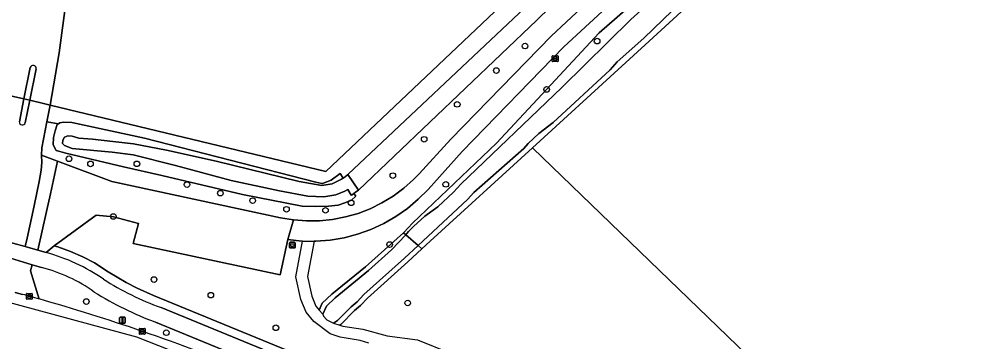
# Model space of a CAD drawing. Extents: x 162722 to 165104, y 384719 to 386284.
# Drawn here: x 163146.5 to 163314.1, y 385385.9 to 385442.3 of the extents above; entities that cross this region are included whole.
import ezdxf

# ---------------------------------------------------------------- set-up
doc = ezdxf.new("R2010")
doc.units = 0
for name, color, linetype in [('IMGEO_Afvalbak', 7, 'Continuous'), ('IMGEO_Berm_groen', 7, 'Continuous'), ('IMGEO_Boom', 7, 'Continuous'), ('IMGEO_Erf', 7, 'Continuous'), ('IMGEO_Fietspad_gesloten', 7, 'Continuous'), ('IMGEO_Groenvoorziening', 7, 'Continuous'), ('IMGEO_Kolk', 7, 'Continuous'), ('IMGEO_Lichtmast', 7, 'Continuous'), ('IMGEO_Loofbos', 7, 'Continuous'), ('IMGEO_Oever', 7, 'Continuous'), ('IMGEO_Rijbaan_lokaal_gesloten', 7, 'Continuous'), ('IMGEO_Rijbaan_lokaal_halfverhard', 7, 'Continuous'), ('IMGEO_Rijbaan_lokaal_open', 7, 'Continuous'), ('IMGEO_Rioolput', 7, 'Continuous'), ('IMGEO_Verkeerseiland_open', 7, 'Continuous'), ('IMGEO_Waterloop', 7, 'Continuous')]:
    doc.layers.add(name, color=color, linetype=linetype)

msp = doc.modelspace()

# ---------------------------------------------------------------- linework, layer by layer
at = {"layer": 'IMGEO_Afvalbak'}
for p, q in [((163193.76, 385402.4), (163193.76, 385403.2)), ((163193.76, 385403.2), (163193.76, 385402.4)), ((163193.86, 385403.3), (163194.65, 385403.3)), ((163194.65, 385403.3), (163193.86, 385403.3)), ((163194.75, 385403.2), (163194.75, 385402.4)), ((163194.75, 385402.4), (163194.75, 385403.2)), ((163194.65, 385402.3), (163193.86, 385402.3)), ((163193.86, 385402.3), (163194.65, 385402.3))]:
    msp.add_line(p, q, dxfattribs=at)
msp.add_lwpolyline([(163193.9, 385403.01), (163194.61, 385403.01), (163194.46, 385402.54), (163194.05, 385402.54), (163193.9, 385403.01)], dxfattribs=at)
for centre, start, end in [((163193.86, 385403.2), 90, 180), ((163193.86, 385403.2), 90, 180), ((163194.65, 385403.2), 0, 90), ((163194.65, 385403.2), 360, 90), ((163193.86, 385402.4), 180, 270), ((163193.86, 385402.4), 180, 270), ((163194.65, 385402.4), 270, 0), ((163194.65, 385402.4), 270, 0)]:
    msp.add_arc(centre, 0.1, start, end, dxfattribs=at)
at = {"layer": 'IMGEO_Berm_groen'}
for points in [[(163210.31, 385377.46), (163170.01, 385393.96), (163167.14, 385395.24), (163165.18, 385396.26), (163162.04, 385398.11), (163159.68, 385399.68), (163157.64, 385400.76), (163155.48, 385401.7), (163153.28, 385402.47), (163152.59, 385402.66), (163151.21, 385401.49)], [(163150.4, 385398.87), (163148.75, 385399.37), (163148.46, 385398.32), (163149.98, 385393.37)], [(163171.3, 385391.86), (163209.73, 385376.08)], [(163208.61, 385373.57), (163170.33, 385389.34)]]:
    msp.add_lwpolyline(points, dxfattribs=at)
for centre, radius, start, end in [((163142.65, 385369.86), 32.77, 55.4316, 74.8633), ((163143.34, 385371.59), 28.19, 54.687, 75.4827), ((163188.31, 385438.87), 49.99, 237.211, 250.1107), ((163191.73, 385446.5), 61.04, 238.2708, 249.4803), ((163052.22, 385050.31), 356.72, 71.0602, 74.0953), ((163040.12, 385014.13), 394.87, 68.0429, 71.1032)]:
    msp.add_arc(centre, radius, start, end, dxfattribs=at)
at = {"layer": 'IMGEO_Boom'}
for centre in [(163234.94, 385437.6), (163247.54, 385438.46), (163229.93, 385433.31), (163238.71, 385430.01), (163223.08, 385427.4), (163217.3, 385421.3), (163155.21, 385417.89), (163158.97, 385416.99), (163167.08, 385417), (163211.82, 385414.94), (163175.84, 385413.37), (163221.08, 385413.41), (163181.68, 385411.87), (163187.31, 385410.57), (163193.23, 385409.06), (163200.05, 385408.87), (163204.53, 385410.18), (163162.97, 385407.79), (163211.26, 385402.89), (163170.08, 385396.77), (163180, 385394.04), (163158.23, 385392.92), (163214.43, 385392.67), (163172.21, 385387.48), (163191.38, 385388.34)]:
    msp.add_circle(centre, 0.489, dxfattribs=at)
at = {"layer": 'IMGEO_Erf'}
msp.add_lwpolyline([(163073.58, 385552.76), (163075.6, 385549.51), (163144.65, 385452.01), (163150.28, 385447.8), (163154.73, 385445.57), (163153.47, 385436.41), (163151.94, 385427.24), (163200.11, 385415.67), (163278.81, 385490.23), (163289.1, 385500), (163299.35, 385510.04), (163315.49, 385525.45)], dxfattribs=at)
at = {"layer": 'IMGEO_Fietspad_gesloten'}
for points in [[(163151.21, 385401.49), (163149.74, 385401.91), (163147.57, 385402.53), (163145.38, 385403.16), (163139.55, 385404.6), (163139.42, 385404.64)], [(163136.2, 385402.57), (163137.63, 385402.23), (163138.88, 385401.94), (163144.99, 385400.5), (163148.75, 385399.37), (163150.4, 385398.87)], [(163209.73, 385376.08), (163171.3, 385391.86)], [(163170.33, 385389.34), (163208.61, 385373.57)]]:
    msp.add_lwpolyline(points, dxfattribs=at)
for centre, radius, start, end in [((163142.65, 385369.86), 32.77, 55.4316, 74.8633), ((163143.34, 385371.59), 28.19, 54.687, 75.4827), ((163188.31, 385438.87), 49.99, 237.211, 250.1107), ((163191.73, 385446.5), 61.04, 238.2708, 249.4803)]:
    msp.add_arc(centre, radius, start, end, dxfattribs=at)
at = {"layer": 'IMGEO_Groenvoorziening'}
for points in [[(163296.25, 385500), (163237.03, 385442.15), (163205.8, 385412.4), (163205.32, 385412.02), (163205.02, 385411.82), (163205.36, 385411.34), (163204.58, 385410.67), (163203.59, 385410.24), (163202.27, 385409.78), (163200.6, 385409.6), (163198.33, 385409.53), (163195.99, 385409.61), (163185.52, 385411.62), (163171.46, 385414.96), (163164.74, 385416.45), (163154.67, 385418.89), (163152.98, 385419.31), (163152.46, 385420.35), (163152.52, 385421.61), (163152.8, 385422.77), (163153.15, 385423.87), (163153.4, 385424.02), (163151.33, 385424.37), (163150.44, 385419.82), (163150.39, 385418.53), (163153.2, 385417.48), (163162.7, 385413.92), (163192.17, 385407.58), (163194.43, 385407.2), (163196.72, 385407.02), (163199.01, 385407.04), (163201.29, 385407.27), (163203.54, 385407.71), (163205.74, 385408.34), (163207.88, 385409.16), (163209.93, 385410.18), (163211.89, 385411.37), (163213.73, 385412.74), (163215.44, 385414.26), (163216.43, 385415.27), (163221.97, 385421.29), (163239.55, 385439.36), (163304.5, 385500)], [(163278.81, 385490.23), (163200.11, 385415.67), (163151.94, 385427.24), (163151.33, 385424.37), (163153.4, 385424.02), (163153.61, 385424.15), (163154.25, 385424.31), (163155.7, 385424.23), (163168.38, 385421.5), (163198.36, 385413.78), (163198.89, 385413.66), (163199.42, 385413.59), (163199.54, 385413.59), (163201.06, 385414.17), (163202.59, 385415.31), (163203.15, 385414.5), (163203.49, 385414.72), (163203.91, 385415.06), (163203.96, 385415.11), (163234.91, 385444.3)], [(163267.91, 385461.63), (163241.71, 385437.43), (163223.97, 385419.16), (163217.99, 385412.54), (163216.27, 385410.8), (163214.39, 385409.21), (163212.37, 385407.79), (163210.24, 385406.55), (163208, 385405.52), (163205.67, 385404.68), (163203.29, 385404.06), (163200.85, 385403.65), (163198.39, 385403.46), (163198.08, 385403.47), (163196.93, 385397.28), (163197.66, 385393.85), (163198.38, 385392.11), (163198.95, 385391.44), (163199.49, 385392.62), (163201.14, 385394.23), (163207.03, 385399.01), (163213.67, 385404.96), (163213.72, 385405), (163215.28, 385406.64), (163229.93, 385420.61), (163238.71, 385430.01), (163247.88, 385439.91), (163271.25, 385460.29)]]:
    msp.add_lwpolyline(points, dxfattribs=at)
at = {"layer": 'IMGEO_Kolk'}
for p, q in [((163147.77, 385393.39), (163147.77, 385394.25)), ((163147.85, 385394.32), (163148.7, 385394.32)), ((163148.26, 385394.1), (163148.28, 385394.1)), ((163148.77, 385394.25), (163148.77, 385393.39)), ((163148.7, 385393.32), (163147.85, 385393.32)), ((163148.03, 385393.81), (163148.03, 385393.83)), ((163148.07, 385393.86), (163148.47, 385393.86)), ((163148.47, 385393.78), (163148.07, 385393.78)), ((163148.28, 385393.54), (163148.26, 385393.54)), ((163148.51, 385393.83), (163148.51, 385393.81)), ((163167.51, 385387.29), (163167.51, 385388.14)), ((163167.58, 385388.22), (163168.44, 385388.22)), ((163167.77, 385387.71), (163167.77, 385387.72)), ((163167.81, 385387.76), (163168.21, 385387.76)), ((163168.2, 385387.67), (163167.81, 385387.67)), ((163168.02, 385387.44), (163167.99, 385387.44)), ((163168, 385387.99), (163168.02, 385387.99)), ((163168.25, 385387.72), (163168.25, 385387.71)), ((163168.51, 385388.14), (163168.51, 385387.29)), ((163168.44, 385387.21), (163167.58, 385387.21))]:
    msp.add_line(p, q, dxfattribs=at)
for points in [[(163147.77, 385393.39), (163147.77, 385394.25)], [(163147.85, 385394.32), (163148.7, 385394.32)], [(163148.77, 385394.25), (163148.77, 385393.39)], [(163148.7, 385393.32), (163147.85, 385393.32)], [(163167.51, 385387.29), (163167.51, 385388.14)], [(163167.58, 385388.22), (163168.44, 385388.22)], [(163168.51, 385388.14), (163168.51, 385387.29)], [(163168.44, 385387.21), (163167.58, 385387.21)]]:
    msp.add_lwpolyline(points, dxfattribs=at)
for centre, radius, start, end in [((163147.85, 385394.25), 0.0765, 91.552, 178.448), ((163147.85, 385394.25), 0.0765, 91.552, 178.448), ((163148.7, 385394.25), 0.0765, 1.552, 88.448), ((163148.7, 385394.25), 0.0765, 1.552, 88.448), ((163147.85, 385393.4), 0.0765, 181.552, 268.448), ((163147.85, 385393.4), 0.0765, 181.552, 268.448), ((163148.07, 385393.82), 0.0403, 85.8775, 175.7526), ((163148.07, 385393.81), 0.0366, 178.938, 274.7102), ((163148.48, 385393.83), 0.0386, 1.7309, 96.639), ((163148.47, 385393.82), 0.043, 264.8664, 352.4533), ((163148.7, 385393.4), 0.0765, 271.552, 358.448), ((163148.7, 385393.4), 0.0765, 271.552, 358.448), ((163167.58, 385388.14), 0.0765, 91.552, 178.448), ((163167.58, 385388.14), 0.0765, 91.552, 178.448), ((163167.81, 385387.72), 0.0403, 85.8775, 175.7526), ((163167.8, 385387.71), 0.0366, 178.938, 274.7102), ((163168.21, 385387.71), 0.043, 264.8664, 352.4533), ((163168.21, 385387.72), 0.0386, 1.7309, 96.639), ((163168.43, 385388.14), 0.0765, 1.552, 88.448), ((163168.43, 385388.14), 0.0765, 1.552, 88.448), ((163167.58, 385387.29), 0.0765, 181.552, 268.448), ((163167.58, 385387.29), 0.0765, 181.552, 268.448), ((163168.43, 385387.29), 0.0765, 271.552, 358.448), ((163168.43, 385387.29), 0.0765, 271.552, 358.448)]:
    msp.add_arc(centre, radius, start, end, dxfattribs=at)
for centre, major_axis, ratio, start_param, end_param in [((163148.26, 385393.82), (-0.387, 0.002), 0.722429, 4.712389, 7.853982), ((163148.28, 385393.82), (-0.39, 0.002), 0.717154, 1.570796, 4.712389), ((163168, 385387.71), (-0.387, 0.002), 0.722429, 4.712389, 7.853982), ((163168.02, 385387.71), (-0.39, 0.002), 0.717154, 1.570796, 4.712389)]:
    msp.add_ellipse(centre, major_axis=major_axis, ratio=ratio, start_param=start_param, end_param=end_param, dxfattribs=at)
at = {"layer": 'IMGEO_Lichtmast'}
for p, q in [((163164.06, 385389.27), (163164.06, 385390.07)), ((163164.06, 385390.07), (163164.06, 385389.27)), ((163164.16, 385390.17), (163164.95, 385390.17)), ((163164.95, 385390.17), (163164.16, 385390.17)), ((163164.95, 385389.17), (163164.16, 385389.17)), ((163164.16, 385389.17), (163164.95, 385389.17)), ((163165.05, 385390.07), (163165.05, 385389.27)), ((163165.05, 385389.27), (163165.05, 385390.07))]:
    msp.add_line(p, q, dxfattribs=at)
msp.add_lwpolyline([(163164.48, 385390.04), (163164.63, 385390.04), (163164.63, 385389.29), (163164.48, 385389.29), (163164.48, 385390.04)], dxfattribs=at)
for centre, start, end in [((163164.16, 385390.07), 90, 180), ((163164.16, 385390.07), 90, 180), ((163164.16, 385389.27), 180, 270), ((163164.16, 385389.27), 180, 270), ((163164.95, 385390.07), 0, 90), ((163164.95, 385390.07), 360, 90), ((163164.95, 385389.27), 270, 0), ((163164.95, 385389.27), 270, 0)]:
    msp.add_arc(centre, 0.1, start, end, dxfattribs=at)
at = {"layer": 'IMGEO_Loofbos'}
for points in [[(163356.65, 385468.07), (163337.99, 385502.45), (163334.11, 385510.72), (163333.54, 385511.61), (163333.32, 385511.91), (163333.15, 385511.94), (163332.8, 385511.69), (163331.93, 385510.83), (163328.45, 385507.41), (163328.36, 385505.81), (163307.64, 385485.26), (163255.93, 385437.78), (163236.23, 385419.81), (163304.44, 385353.92), (163387.98, 385413.61), (163378.29, 385430.01), (163370.67, 385443.87)], [(163236.23, 385419.81), (163218.33, 385403.49), (163216.9, 385402.16), (163214.45, 385399.87), (163207.38, 385393.52), (163206.19, 385392.21), (163205.1, 385391.36), (163202.72, 385388.92), (163202.54, 385388.81), (163203.1, 385388.62), (163206.59, 385388.07), (163210.84, 385386.91), (163216.14, 385386.23), (163221.88, 385383.91), (163232.86, 385383.36), (163241.89, 385379.93), (163251.99, 385373.34), (163263.57, 385372.23), (163276.69, 385366.7), (163293.05, 385354.34), (163299.05, 385351.21), (163305.08, 385349.52), (163308.4, 385349.94), (163304.44, 385353.92)]]:
    msp.add_lwpolyline(points, close=True, dxfattribs=at)
msp.add_lwpolyline([(163207.6, 385385.62), (163206.11, 385386.12), (163202.63, 385386.67), (163200.86, 385387.26), (163198.04, 385389.43), (163196.66, 385391.05), (163195.74, 385393.26), (163194.89, 385397.26), (163196.05, 385403.49), (163195.93, 385403.49), (163193.47, 385403.75), (163192.11, 385397.58), (163166.44, 385403.06), (163167.35, 385406.57), (163162.96, 385407.76), (163159.94, 385408), (163152.59, 385402.66), (163153.28, 385402.47), (163155.48, 385401.7), (163157.64, 385400.76), (163159.68, 385399.68), (163162.04, 385398.11), (163165.18, 385396.26), (163167.14, 385395.24), (163170.01, 385393.96), (163210.31, 385377.46)], dxfattribs=at)
at = {"layer": 'IMGEO_Oever'}
for points in [[(163322.14, 385506.98), (163298.7, 385485.47), (163283.23, 385471.26), (163271.25, 385460.29), (163247.88, 385439.91), (163238.71, 385430.01), (163229.93, 385420.61), (163215.28, 385406.64), (163213.72, 385405), (163213.67, 385404.96), (163214.11, 385404.58), (163214.28, 385404.84), (163214.55, 385405.16), (163215.42, 385406.04), (163217.42, 385407.87), (163219.69, 385409.47), (163222.46, 385412.06), (163223.71, 385413.46), (163241.39, 385430.32), (163253.43, 385442.24), (163266.19, 385453.8), (163283.98, 385470.16), (163302.15, 385486.94), (163318.47, 385501.36)], [(163265.7, 385448.66), (163255.73, 385438.98), (163251.06, 385434.82), (163249.81, 385433.45), (163239.87, 385424.24), (163237.35, 385422.3), (163235.47, 385420.55), (163234.73, 385419.71), (163225.98, 385411.97), (163224.87, 385410.78), (163217.1, 385403.52), (163216.26, 385402.74), (163216.9, 385402.16), (163218.33, 385403.49), (163236.23, 385419.81), (163255.93, 385437.78), (163307.64, 385485.26)]]:
    msp.add_lwpolyline(points, dxfattribs=at)
for points in [[(163203.96, 385412.51), (163203.43, 385412.25), (163201.86, 385411.56), (163199.74, 385411.23), (163196.96, 385411.35), (163192.01, 385412.26), (163183.57, 385414.06), (163173.81, 385416.72), (163166.43, 385418.6), (163162.78, 385419.02), (163155.74, 385419.69), (163154.41, 385420.19), (163154.09, 385420.56), (163154.12, 385421.12), (163154.44, 385421.67), (163154.99, 385421.88), (163155.74, 385421.83), (163156.95, 385421.51), (163159.29, 385421.3), (163162.86, 385420.88), (163166.5, 385420.49), (163172.27, 385419.41), (163180.95, 385417.47), (163195.45, 385413.91), (163199.39, 385413.21), (163201.21, 385413.49), (163202.87, 385414.33), (163203.04, 385414.42), (163203.15, 385414.5), (163202.59, 385415.31), (163201.06, 385414.17), (163199.54, 385413.59), (163199.42, 385413.59), (163198.89, 385413.66), (163198.36, 385413.78), (163168.38, 385421.5), (163155.7, 385424.23), (163154.25, 385424.31), (163153.61, 385424.15), (163153.4, 385424.02), (163153.15, 385423.87), (163152.8, 385422.77), (163152.52, 385421.61), (163152.46, 385420.35), (163152.98, 385419.31), (163154.67, 385418.89), (163164.74, 385416.45), (163171.46, 385414.96), (163185.52, 385411.62), (163195.99, 385409.61), (163198.33, 385409.53), (163200.6, 385409.6), (163202.27, 385409.78), (163203.59, 385410.24), (163204.58, 385410.67), (163205.36, 385411.34), (163205.02, 385411.82), (163204.7, 385411.6), (163204.55, 385411.52)], [(163211.57, 385401.98), (163214.11, 385404.58), (163213.67, 385404.96), (163207.03, 385399.01), (163201.14, 385394.23), (163199.49, 385392.62), (163198.95, 385391.44), (163199.57, 385390.72), (163200.21, 385392.11), (163201.72, 385393.58), (163207.58, 385398.36)], [(163214.45, 385399.87), (163216.9, 385402.16), (163216.26, 385402.74), (163213.87, 385400.5), (163206.77, 385394.13), (163205.61, 385392.85), (163204.52, 385392), (163202.17, 385389.6), (163201.48, 385389.16), (163202.54, 385388.81), (163202.72, 385388.92), (163205.1, 385391.36), (163206.19, 385392.21), (163207.38, 385393.52)]]:
    msp.add_lwpolyline(points, close=True, dxfattribs=at)
at = {"layer": 'IMGEO_Rijbaan_lokaal_gesloten'}
for points in [[(163046.88, 385578.45), (163052.18, 385571.27), (163053.01, 385571.86), (163069.39, 385548), (163076.77, 385537.55), (163112.11, 385487.52), (163138.95, 385449.42), (163141.97, 385444.78), (163144.01, 385440.61), (163144.37, 385437.6), (163144.74, 385434.44), (163144.61, 385431.59), (163144.21, 385429.1), (163145.51, 385428.79), (163147.33, 385428.36), (163148.43, 385433.87)], [(163149.46, 385433.63), (163148.35, 385428.11), (163150.97, 385427.48), (163151.94, 385427.24), (163153.47, 385436.41), (163154.73, 385445.57), (163150.28, 385447.8), (163144.65, 385452.01), (163075.6, 385549.51), (163073.58, 385552.76)], [(163146.53, 385424.37), (163147.33, 385428.36), (163145.51, 385428.79), (163144.21, 385429.1), (163143.92, 385427.94), (163143.9, 385427.86), (163141.79, 385418.61), (163142.79, 385418.74), (163140.76, 385410.12), (163139.55, 385404.6), (163145.38, 385403.16), (163147.57, 385402.53), (163147.89, 385404), (163149.13, 385409.64), (163150.02, 385413.9), (163150.35, 385415.91), (163150.44, 385417.24), (163150.39, 385418.53)], [(163150.39, 385418.53), (163150.44, 385419.82), (163151.33, 385424.37), (163151.94, 385427.24), (163150.97, 385427.48), (163148.35, 385428.11), (163147.56, 385424.17)], [(163042.54, 385410.67), (163013.5, 385412.98), (163004.02, 385413.78), (163000.64, 385414.05), (162996.33, 385414.38), (162996.16, 385412.35), (162996.16, 385412.35), (163006.36, 385411.87), (163065.08, 385406.64), (163092.74, 385403.99), (163118.12, 385400.01), (163167, 385386.75), (163178.83, 385382.11), (163197.77, 385374.7), (163266.91, 385342.67), (163292.67, 385328.84), (163310.13, 385318.23)], [(163147.1, 385394.18), (163145.79, 385394.53)]]:
    msp.add_lwpolyline(points, dxfattribs=at)
for centre, radius, start, end in [((163148.93, 385433.69), 0.528, 354.2052, 160.1087), ((163147.05, 385424.34), 0.527, 176.0033, 341.8493), ((163065.38, 385097.52), 307.71, 74.0415, 74.5988), ((163052.22, 385050.31), 356.72, 71.0602, 74.0953), ((163040.12, 385014.13), 394.87, 68.0429, 71.1032)]:
    msp.add_arc(centre, radius, start, end, dxfattribs=at)
at = {"layer": 'IMGEO_Rijbaan_lokaal_halfverhard'}
msp.add_lwpolyline([(163304.5, 385500), (163239.55, 385439.36), (163221.97, 385421.29), (163216.43, 385415.27), (163215.44, 385414.26), (163213.73, 385412.74), (163211.89, 385411.37), (163209.93, 385410.18), (163207.88, 385409.16), (163205.74, 385408.34), (163203.54, 385407.71), (163201.29, 385407.27), (163199.01, 385407.04), (163196.72, 385407.02), (163194.43, 385407.2), (163193.47, 385403.75), (163195.93, 385403.49), (163196.05, 385403.49), (163198.08, 385403.47), (163198.39, 385403.46), (163200.85, 385403.65), (163203.29, 385404.06), (163205.67, 385404.68), (163208, 385405.52), (163210.24, 385406.55), (163212.37, 385407.79), (163214.39, 385409.21), (163216.27, 385410.8), (163217.99, 385412.54), (163223.97, 385419.16), (163241.71, 385437.43), (163267.91, 385461.63)], dxfattribs=at)
for points in [[(163153.2, 385417.48), (163150.39, 385418.53), (163150.44, 385417.24), (163150.35, 385415.91), (163150.02, 385413.9), (163149.13, 385409.64), (163147.89, 385404), (163147.57, 385402.53), (163149.74, 385401.91), (163151.3, 385408.66), (163151.99, 385411.74)], [(163194.43, 385407.2), (163192.17, 385407.58), (163162.7, 385413.92), (163153.2, 385417.48), (163151.99, 385411.74), (163151.3, 385408.66), (163149.74, 385401.91), (163151.21, 385401.49), (163152.59, 385402.66), (163159.94, 385408), (163162.96, 385407.76), (163167.35, 385406.57), (163166.44, 385403.06), (163192.11, 385397.58), (163193.47, 385403.75)]]:
    msp.add_lwpolyline(points, close=True, dxfattribs=at)
at = {"layer": 'IMGEO_Rijbaan_lokaal_open'}
for points in [[(163148.75, 385399.37), (163144.99, 385400.5), (163138.88, 385401.94), (163137.63, 385402.23), (163137.17, 385400.17), (163133.04, 385397.83)], [(163149.98, 385393.37), (163148.46, 385398.32), (163148.75, 385399.37)], [(163145.79, 385394.53), (163147.1, 385394.18)]]:
    msp.add_lwpolyline(points, dxfattribs=at)
msp.add_arc((163065.38, 385097.52), 307.71, 74.0415, 74.5988, dxfattribs=at)
at = {"layer": 'IMGEO_Rioolput'}
for p, q in [((163239.71, 385434.97), (163239.71, 385435.82)), ((163239.78, 385435.89), (163240.63, 385435.89)), ((163240.63, 385434.89), (163239.78, 385434.89)), ((163239.96, 385435.39), (163239.96, 385435.4)), ((163240.4, 385435.35), (163240, 385435.35)), ((163240.01, 385435.44), (163240.4, 385435.44)), ((163240.19, 385435.67), (163240.22, 385435.67)), ((163240.22, 385435.11), (163240.19, 385435.11)), ((163240.45, 385435.4), (163240.45, 385435.39)), ((163240.71, 385435.82), (163240.71, 385434.97))]:
    msp.add_line(p, q, dxfattribs=at)
for points in [[(163239.71, 385434.97), (163239.71, 385435.82)], [(163239.78, 385435.89), (163240.63, 385435.89)], [(163240.63, 385434.89), (163239.78, 385434.89)], [(163240.71, 385435.82), (163240.71, 385434.97)]]:
    msp.add_lwpolyline(points, dxfattribs=at)
for centre, radius, start, end in [((163239.78, 385435.82), 0.0765, 91.552, 178.448), ((163239.78, 385435.82), 0.0765, 91.552, 178.448), ((163239.78, 385434.97), 0.0765, 181.552, 268.448), ((163239.78, 385434.97), 0.0765, 181.552, 268.448), ((163240, 385435.4), 0.0403, 85.8775, 175.7526), ((163240, 385435.39), 0.0366, 178.938, 274.7102), ((163240.41, 385435.4), 0.0386, 1.7309, 96.639), ((163240.41, 385435.39), 0.043, 264.8664, 352.4533), ((163240.63, 385435.82), 0.0765, 1.552, 88.448), ((163240.63, 385435.82), 0.0765, 1.552, 88.448), ((163240.63, 385434.97), 0.0765, 271.552, 358.448), ((163240.63, 385434.97), 0.0765, 271.552, 358.448)]:
    msp.add_arc(centre, radius, start, end, dxfattribs=at)
for centre, major_axis, ratio, start_param, end_param in [((163240.19, 385435.39), (-0.387, 0.002), 0.722429, 4.712389, 7.853982), ((163240.22, 385435.39), (-0.39, 0.002), 0.717154, 1.570796, 4.712389)]:
    msp.add_ellipse(centre, major_axis=major_axis, ratio=ratio, start_param=start_param, end_param=end_param, dxfattribs=at)
at = {"layer": 'IMGEO_Verkeerseiland_open'}
for points in [[(163148.43, 385433.87), (163147.33, 385428.36), (163148.35, 385428.11), (163149.46, 385433.63)], [(163148.35, 385428.11), (163147.33, 385428.36), (163146.53, 385424.37)], [(163147.56, 385424.17), (163148.35, 385428.11)]]:
    msp.add_lwpolyline(points, dxfattribs=at)
for centre, radius, start, end in [((163148.93, 385433.69), 0.528, 354.2052, 160.1087), ((163147.05, 385424.34), 0.527, 176.0033, 341.8493)]:
    msp.add_arc(centre, radius, start, end, dxfattribs=at)
at = {"layer": 'IMGEO_Waterloop'}
for points in [[(163337.28, 385542.7), (163301.42, 385508.21), (163293.13, 385500), (163260.64, 385469.35), (163234.91, 385444.3), (163203.96, 385415.11), (163205.8, 385412.4), (163237.03, 385442.15), (163296.25, 385500), (163302.73, 385506.57), (163321.51, 385524.18)], [(163266.19, 385453.8), (163253.43, 385442.24), (163241.39, 385430.32), (163223.71, 385413.46), (163222.46, 385412.06), (163219.69, 385409.47), (163217.42, 385407.87), (163215.42, 385406.04), (163214.55, 385405.16), (163214.28, 385404.84), (163214.11, 385404.58), (163216.26, 385402.74), (163217.1, 385403.52), (163224.87, 385410.78), (163225.98, 385411.97), (163234.73, 385419.71), (163235.47, 385420.55), (163237.35, 385422.3), (163239.87, 385424.24), (163249.81, 385433.45), (163251.06, 385434.82), (163255.73, 385438.98), (163265.7, 385448.66)]]:
    msp.add_lwpolyline(points, dxfattribs=at)
for points in [[(163180.95, 385417.47), (163172.27, 385419.41), (163166.5, 385420.49), (163162.86, 385420.88), (163159.29, 385421.3), (163156.95, 385421.51), (163155.74, 385421.83), (163154.99, 385421.88), (163154.44, 385421.67), (163154.12, 385421.12), (163154.09, 385420.56), (163154.41, 385420.19), (163155.74, 385419.69), (163162.78, 385419.02), (163166.43, 385418.6), (163173.81, 385416.72), (163183.57, 385414.06), (163192.01, 385412.26), (163196.96, 385411.35), (163199.74, 385411.23), (163201.86, 385411.56), (163203.43, 385412.25), (163203.96, 385412.51), (163204.55, 385411.52), (163204.7, 385411.6), (163205.02, 385411.82), (163205.32, 385412.02), (163205.8, 385412.4), (163203.96, 385415.11), (163203.91, 385415.06), (163203.49, 385414.72), (163203.15, 385414.5), (163203.04, 385414.42), (163202.87, 385414.33), (163201.21, 385413.49), (163199.39, 385413.21), (163195.45, 385413.91)], [(163213.87, 385400.5), (163216.26, 385402.74), (163214.11, 385404.58), (163211.57, 385401.98), (163207.58, 385398.36), (163201.72, 385393.58), (163200.21, 385392.11), (163199.57, 385390.72), (163199.73, 385390.34), (163200.31, 385389.72), (163201.48, 385389.16), (163202.17, 385389.6), (163204.52, 385392), (163205.61, 385392.85), (163206.77, 385394.13)]]:
    msp.add_lwpolyline(points, close=True, dxfattribs=at)

doc.saveas('drawing.dxf')
